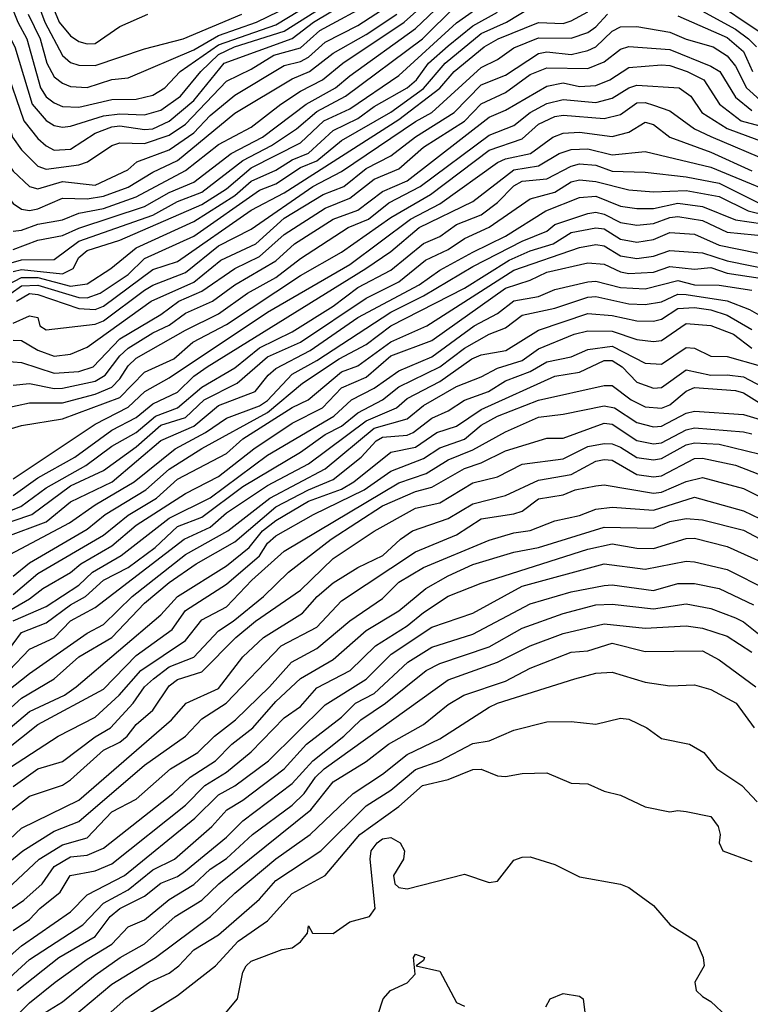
# Model space of a CAD drawing. Header units: metres. Extents: x -51132 to -49532, y -231222 to -229437.
# Tile 536 of 656: x -50265 to -50220, y -229864 to -229804. Entities that reach past the tile are written whole.
import ezdxf

# ---------------------------------------------------------------- set-up
doc = ezdxf.new("R2010")
doc.units = ezdxf.units.M
for name, color, linetype in [('CONTOUR_HALF', 8, 'Continuous'), ('CONTOUR_INDEX', 1, 'Continuous'), ('CONTOUR_INTER', 3, 'Continuous')]:
    doc.layers.add(name, color=color, linetype=linetype)

msp = doc.modelspace()

# ---------------------------------------------------------------- linework, layer by layer
at = {"layer": 'CONTOUR_HALF'}
for points, elevation in [([(-50266.273, -229803.259), (-50264.989, -229805.759), (-50263.931, -229809.259), (-50263.08, -229810.235), (-50262.58, -229810.546), (-50262.08, -229810.655), (-50261.58, -229810.597), (-50259.58, -229809.961), (-50258.58, -229809.845), (-50257.08, -229809.891), (-50256.08, -229809.605), (-50254.879, -229808.759), (-50253.653, -229807.259), (-50252.58, -229806.215), (-50251.596, -229805.759), (-50248.58, -229804.803), (-50242.201, -229800.759)], 47.5), ([(-50263.726, -229800.759), (-50262.282, -229804.259), (-50261.58, -229805.084), (-50261.08, -229805.423), (-50260.58, -229805.577), (-50260.08, -229805.543), (-50258.58, -229804.52), (-50256.871, -229803.759)], 45.5), ([(-50272.08, -229801.213), (-50269.003, -229806.759), (-50268.503, -229808.259), (-50268.146, -229808.759), (-50267.048, -229809.759), (-50266.678, -229810.759), (-50266.08, -229813.624), (-50265.51, -229814.759), (-50265.08, -229815.306), (-50264.58, -229815.641), (-50264.08, -229815.719), (-50263.58, -229815.62), (-50262.08, -229814.982), (-50260.58, -229815.028), (-50259.58, -229814.865), (-50258.08, -229814.312), (-50256.58, -229813.39), (-50255.08, -229812.685), (-50251.58, -229809.807), (-50248.08, -229807.698), (-50247.038, -229807.259), (-50245.58, -229806.141), (-50243.58, -229805.008), (-50241.703, -229803.759)], 49.5), ([(-50269.771, -229801.259), (-50268.325, -229804.259), (-50267.08, -229805.992), (-50266.144, -229807.759), (-50265.121, -229811.259), (-50264.58, -229812.033), (-50263.58, -229813.026), (-50263.08, -229813.21), (-50261.08, -229812.944), (-50260.562, -229812.759), (-50259.064, -229811.759), (-50258.58, -229811.606), (-50257.08, -229811.638), (-50255.58, -229811.143), (-50254.58, -229810.46), (-50252.08, -229807.844), (-50250.58, -229807.115), (-50249.196, -229806.259), (-50247.58, -229805.808), (-50246.406, -229804.759), (-50243.08, -229802.98)], 48.5), ([(-50265.08, -229818.103), (-50263.58, -229817.547), (-50262.08, -229817.262), (-50261.08, -229816.803), (-50257.08, -229815.492), (-50255.58, -229814.639), (-50254.08, -229813.999), (-50251.798, -229812.259), (-50249.89, -229811.259), (-50247.23, -229809.259), (-50245.444, -229808.259), (-50244.58, -229807.516), (-50240.58, -229804.641), (-50238.58, -229802.736)], 50.5), ([(-50223.08, -229802.482), (-50219.08, -229805.193)], 52.5), ([(-50265.205, -229820.759), (-50264.58, -229820.318), (-50263.58, -229820.269), (-50261.08, -229821.04), (-50260.58, -229821.055), (-50259.772, -229820.759), (-50258.08, -229819.62), (-50257.08, -229818.663), (-50254.08, -229817.297), (-50250.08, -229814.484), (-50249.08, -229814.102), (-50247.58, -229813.114), (-50246.58, -229812.706), (-50245.08, -229811.471), (-50242.08, -229809.745), (-50240.08, -229808.295), (-50238.765, -229806.759), (-50236.58, -229804.941), (-50235.032, -229804.259), (-50233.58, -229803.375)], 52.5), ([(-50265.08, -229819.45), (-50264.58, -229819.317), (-50262.08, -229819.584), (-50261.429, -229819.259), (-50261.08, -229818.59), (-50260.58, -229818.158), (-50258.58, -229817.542), (-50253.58, -229815.369), (-50252.08, -229814.403), (-50250.58, -229813.129), (-50247.58, -229811.601), (-50246.146, -229810.259), (-50244.58, -229809.526), (-50241.58, -229807.512), (-50238.08, -229804.288), (-50236.08, -229802.88)], 51.5), ([(-50264.17, -229803.759), (-50263.43, -229805.259), (-50263.027, -229806.759), (-50262.58, -229807.58), (-50262.08, -229807.967), (-50261.58, -229808.163), (-50260.58, -229808.236), (-50259.08, -229807.741), (-50258.08, -229807.638), (-50254.08, -229805.932), (-50252.58, -229805.062), (-50250.265, -229804.259), (-50248.203, -229803.259)], 46.5), ([(-50265.08, -229822.594), (-50264.08, -229822.142), (-50263.58, -229822.25), (-50263.458, -229822.759), (-50263.08, -229823.005), (-50260.08, -229822.663), (-50259.58, -229822.45), (-50257.08, -229820.579), (-50256.58, -229820.275), (-50254.58, -229819.499), (-50252.58, -229817.885), (-50250.58, -229816.858), (-50246.824, -229814.259), (-50245.08, -229813.354), (-50240.58, -229810.308), (-50239.566, -229809.759), (-50236.58, -229807.006), (-50235.58, -229806.523), (-50234.58, -229805.81), (-50233.08, -229805.206), (-50231.08, -229805.232), (-50230.08, -229804.884), (-50229.58, -229804.532), (-50228.866, -229803.759)], 53.5), ([(-50224.58, -229803.875), (-50221.58, -229805.191), (-50220.58, -229806.036), (-50220.034, -229807.259)], 53.5), ([(-50265.58, -229824.918), (-50264.58, -229824.99), (-50262.58, -229825.639), (-50261.08, -229825.534), (-50260.201, -229825.259), (-50258.58, -229823.551), (-50256.08, -229822.07), (-50254.999, -229821.259), (-50253.58, -229820.645), (-50251.58, -229819.267), (-50250.08, -229818.526), (-50248.58, -229817.183), (-50246.08, -229815.594), (-50244.58, -229814.986), (-50243.08, -229813.813), (-50241.58, -229813.184), (-50240.08, -229811.87), (-50237.58, -229810.291), (-50236.58, -229809.233), (-50235.08, -229808.535), (-50233.58, -229807.434), (-50232.58, -229807.035), (-50230.08, -229807.071), (-50229.08, -229806.669), (-50228.08, -229805.899), (-50227.58, -229805.736), (-50225.08, -229805.911), (-50222.58, -229806.924), (-50222.031, -229807.259), (-50221.08, -229808.829), (-50220.08, -229809.644)], 54.5), ([(-50265.58, -229827.777), (-50264.08, -229827.446), (-50262.08, -229827.459), (-50260.08, -229826.929), (-50259.08, -229826.5), (-50258.58, -229825.997), (-50258.08, -229825.186), (-50257.58, -229824.735), (-50254.58, -229823.014), (-50252.58, -229822.024), (-50250.805, -229820.759), (-50249.08, -229819.808), (-50247.58, -229818.645), (-50244.673, -229816.759), (-50243.43, -229816.259), (-50242.187, -229815.259), (-50240.292, -229814.259), (-50236.08, -229811.136), (-50234.58, -229810.543), (-50233.584, -229809.759), (-50232.58, -229809.213), (-50231.58, -229808.96), (-50229.58, -229809.15), (-50228.58, -229808.884), (-50227.58, -229808.254), (-50227.08, -229808.098), (-50224.513, -229808.259), (-50223.799, -229808.759), (-50223.12, -229809.759), (-50221.58, -229810.74), (-50217.58, -229812.223)], 55.5), ([(-50265.08, -229832.082), (-50260.092, -229828.759), (-50258.08, -229827.721), (-50257.051, -229826.759), (-50255.58, -229825.931), (-50249.58, -229821.928), (-50244.58, -229819.01), (-50240.873, -229816.259), (-50239.08, -229815.316), (-50235.58, -229812.796), (-50235.08, -229812.58), (-50233.559, -229812.259), (-50232.197, -229811.259), (-50231.58, -229811.012), (-50230.58, -229810.962), (-50228.58, -229811.21), (-50227.58, -229810.955), (-50226.58, -229810.35), (-50226.08, -229810.494), (-50225.076, -229811.259), (-50222.58, -229812.167), (-50220.08, -229813.314)], 56.5), ([(-50265.58, -229834.155), (-50264.61, -229833.759), (-50263.08, -229832.628), (-50260.658, -229831.259), (-50259.08, -229830.094), (-50257.58, -229829.249), (-50256.406, -229828.259), (-50255.072, -229827.759), (-50253.58, -229826.488), (-50251.58, -229825.312), (-50250.08, -229824.092), (-50248.08, -229823.115), (-50245.58, -229821.559), (-50244.08, -229820.416), (-50242.08, -229819.359), (-50240.08, -229817.746), (-50239.08, -229817.321), (-50238.08, -229816.588), (-50236.58, -229815.996), (-50235.58, -229815.251), (-50234.58, -229814.234), (-50234.08, -229813.949), (-50232.58, -229813.79), (-50231.08, -229813.02), (-50230.58, -229812.895), (-50229.58, -229812.961), (-50228.58, -229813.335), (-50226.58, -229813.402), (-50224.08, -229813.676), (-50222.08, -229814.058), (-50219.683, -229815.259)], 57.5), ([(-50268.08, -229836.577), (-50263.08, -229834.704), (-50261.58, -229833.477), (-50259.058, -229832.259), (-50256.08, -229829.751), (-50254.08, -229828.878), (-50252.58, -229827.615), (-50250.335, -229826.759), (-50249.548, -229825.759), (-50249.08, -229825.363), (-50246.994, -229824.259), (-50244.08, -229822.259), (-50240.348, -229820.259), (-50239.08, -229819.369), (-50237.08, -229818.262), (-50235.08, -229817.298), (-50232.633, -229815.759), (-50230.58, -229814.935), (-50229.58, -229814.858), (-50228.08, -229815.467), (-50227.08, -229815.609), (-50226.08, -229815.606), (-50224.58, -229815.285), (-50223.08, -229815.492), (-50221.08, -229816.297), (-50218.58, -229816.662)], 58.5), ([(-50265.08, -229838.016), (-50264.08, -229837.193), (-50260.58, -229835.154), (-50259.487, -229834.259), (-50257.003, -229832.759), (-50255.58, -229831.501), (-50253.58, -229830.228), (-50249.58, -229828.045), (-50247.458, -229826.259), (-50245.228, -229824.759), (-50243.58, -229823.904), (-50242.08, -229822.754), (-50237.58, -229820.462), (-50234.864, -229818.759), (-50233.58, -229818.187), (-50232.183, -229817.759), (-50231.08, -229817.078), (-50229.58, -229816.788), (-50229.08, -229816.842), (-50228.08, -229817.476), (-50227.08, -229817.66), (-50226.08, -229817.49), (-50225.08, -229817.065), (-50223.58, -229817.165), (-50222.08, -229817.849), (-50218.58, -229818.557)], 59.5), ([(-50265.598, -229840.259), (-50264.08, -229839.399), (-50263.27, -229838.759), (-50261.58, -229837.788), (-50260.962, -229837.259), (-50259.08, -229836.159), (-50257.58, -229834.905), (-50254.58, -229832.969), (-50252.58, -229831.942), (-50250.418, -229830.259), (-50248.08, -229828.683), (-50246.238, -229827.759), (-50245.08, -229826.545), (-50243.58, -229825.885), (-50242.08, -229824.592), (-50239.58, -229823.642), (-50235.08, -229820.456), (-50233.58, -229819.971), (-50232.58, -229819.492), (-50230.08, -229818.918), (-50229.08, -229819.008), (-50228.08, -229819.472), (-50227.58, -229819.568), (-50226.08, -229819.478), (-50225.08, -229819.15), (-50223.58, -229819.298), (-50222.58, -229819.202), (-50221.58, -229819.539), (-50219.58, -229819.855)], 60.5), ([(-50265.58, -229842.819), (-50264.58, -229841.45), (-50263.08, -229840.856), (-50261.58, -229839.759), (-50260.685, -229839.259), (-50259.586, -229838.259), (-50258.08, -229837.48), (-50256.421, -229836.259), (-50255.08, -229834.988), (-50253.58, -229834.415), (-50251.08, -229832.542), (-50247.58, -229830.465), (-50246.08, -229829.384), (-50245.08, -229828.869), (-50244.08, -229828.063), (-50242.58, -229827.257), (-50241.58, -229826.482), (-50239.08, -229825.265), (-50237.58, -229824.111), (-50236.08, -229823.273), (-50235.08, -229822.889), (-50234.08, -229822.114), (-50232.08, -229821.679), (-50230.08, -229821.008), (-50229.58, -229820.975), (-50227.58, -229821.42), (-50226.58, -229821.455), (-50225.58, -229821.286), (-50224.58, -229820.821), (-50224.08, -229820.85), (-50221.58, -229821.233), (-50220.222, -229821.759), (-50219.08, -229822.406)], 61.5), ([(-50268.08, -229847.09), (-50264.08, -229843.938), (-50260.58, -229841.476), (-50259.58, -229840.964), (-50257.832, -229839.259), (-50254.58, -229836.691), (-50251.996, -229835.259), (-50249.441, -229833.259), (-50246.08, -229831.464), (-50243.08, -229828.988), (-50241.08, -229828.421), (-50240.08, -229827.611), (-50238.08, -229826.448), (-50236.58, -229825.874), (-50235.58, -229825.342), (-50234.08, -229824.877), (-50233.08, -229824.159), (-50230.899, -229823.259), (-50230.08, -229823.071), (-50228.58, -229823.081), (-50227.08, -229823.583), (-50226.08, -229823.705), (-50225.58, -229823.643), (-50224.08, -229822.605), (-50222.58, -229822.731), (-50221.194, -229823.259), (-50220.08, -229824.112)], 62.5), ([(-50266.58, -229848.354), (-50264.08, -229846.264), (-50261.958, -229845.259), (-50261.246, -229844.759), (-50256.08, -229840.365), (-50255.061, -229839.259), (-50252.08, -229837.378), (-50250.703, -229836.259), (-50249.883, -229835.259), (-50249.08, -229834.62), (-50247.08, -229833.44), (-50245.08, -229832.715), (-50244.329, -229832.259), (-50242.08, -229830.451), (-50240.58, -229830.154), (-50239.271, -229829.259), (-50238.08, -229828.87), (-50236.58, -229827.85), (-50232.08, -229825.818), (-50230.58, -229825.572), (-50229.08, -229824.876), (-50228.58, -229824.871), (-50227.987, -229825.259), (-50227.08, -229826.2), (-50226.08, -229826.55), (-50225.58, -229826.51), (-50224.08, -229825.44), (-50222.58, -229825.768), (-50221.58, -229825.735), (-50220.58, -229825.868), (-50219.08, -229826.652)], 63.5), ([(-50266.08, -229850.173), (-50262.347, -229847.759), (-50260.08, -229846.601), (-50258.629, -229845.259), (-50257.297, -229843.759), (-50254.58, -229841.925), (-50253.58, -229840.679), (-50252.08, -229839.885), (-50250.54, -229838.259), (-50248.58, -229836.495), (-50241.58, -229832.323), (-50239.923, -229831.759), (-50238.58, -229830.92), (-50237.08, -229830.306), (-50235.08, -229829.217), (-50233.08, -229828.316), (-50231.58, -229828.147), (-50229.08, -229827.638), (-50228.456, -229827.759), (-50227.08, -229828.654), (-50226.08, -229828.903), (-50225.58, -229828.867), (-50224.08, -229828.085), (-50223.58, -229827.965), (-50220.58, -229828.151), (-50219.58, -229828.458)], 64.5), ([(-50265.812, -229852.759), (-50264.08, -229851.417), (-50262.08, -229850.747), (-50261.58, -229850.43), (-50259.58, -229848.621), (-50258.58, -229848.133), (-50258.146, -229847.759), (-50257.58, -229847.044), (-50256.58, -229846.177), (-50255.58, -229844.688), (-50255.08, -229844.313), (-50253.58, -229843.842), (-50251.526, -229841.759), (-50250.314, -229840.759), (-50247.58, -229838.857), (-50245.58, -229836.941), (-50243.08, -229835.272), (-50240.58, -229833.872), (-50239.08, -229833.536), (-50237.08, -229832.325), (-50235.58, -229831.965), (-50234.08, -229831.186), (-50231.58, -229830.854), (-50230.08, -229830.11), (-50229.08, -229829.927), (-50228.58, -229829.947), (-50228.08, -229830.143), (-50227.08, -229830.778), (-50226.08, -229830.929), (-50225.58, -229830.844), (-50224.08, -229830.018), (-50223.58, -229829.887), (-50222.08, -229829.963), (-50219.58, -229830.58)], 65.5), ([(-50267.582, -229857.259), (-50264.501, -229854.759), (-50262.58, -229853.552), (-50261.08, -229852.971), (-50257.08, -229849.528), (-50254.58, -229847.758), (-50253.58, -229846.71), (-50252.108, -229845.759), (-50248.746, -229842.259), (-50246.58, -229841.117), (-50245.08, -229839.507), (-50240.58, -229836.52), (-50238.08, -229835.49), (-50236.58, -229834.526), (-50234.58, -229834.219), (-50234.08, -229834.049), (-50233.08, -229833.306), (-50231.58, -229833.048), (-50230.836, -229832.759), (-50229.58, -229832.508), (-50229.08, -229832.452), (-50226.08, -229832.953), (-50225.58, -229832.89), (-50224.08, -229832.25), (-50223.08, -229832.002), (-50220.58, -229832.672), (-50219.08, -229833.426)], 66.5), ([(-50265.58, -229858.541), (-50264.431, -229857.759), (-50263.323, -229856.759), (-50262.58, -229855.703), (-50261.58, -229855.112), (-50260.58, -229855.022), (-50259.58, -229854.582), (-50255.353, -229851.259), (-50254.297, -229850.259), (-50252.748, -229849.259), (-50251.764, -229848.259), (-50250.487, -229847.259), (-50249.08, -229845.654), (-50247.58, -229844.244), (-50245.58, -229843.081), (-50243.58, -229841.326), (-50241.58, -229840.131), (-50239.943, -229838.759), (-50238.58, -229837.984), (-50237.08, -229837.294), (-50234.58, -229836.557), (-50233.08, -229836.256), (-50229.08, -229835.035), (-50226.08, -229835.088), (-50225.08, -229834.69), (-50224.08, -229834.493), (-50223.08, -229834.588), (-50220.58, -229835.209), (-50217.689, -229836.759)], 67.5), ([(-50269.937, -229865.259), (-50264.58, -229860.548), (-50261.58, -229858.465), (-50260.58, -229857.426), (-50258.292, -229856.259), (-50254.022, -229852.759), (-50252.58, -229851.337), (-50251.58, -229850.794), (-50249.523, -229849.259), (-50246.08, -229845.85), (-50243.58, -229844.291), (-50242.046, -229842.759), (-50239.58, -229841.128), (-50237.08, -229840.27), (-50234.08, -229838.629), (-50229.08, -229837.267), (-50226.58, -229837.595), (-50224.08, -229837.108), (-50223.58, -229837.147), (-50221.58, -229837.606), (-50219.08, -229838.874)], 68.5), ([(-50264.847, -229863.259), (-50262.299, -229861.259), (-50260.08, -229859.964), (-50259.165, -229858.759), (-50258.58, -229858.27), (-50257.08, -229857.511), (-50256.08, -229856.718), (-50255.08, -229856.319), (-50254.58, -229855.971), (-50252.08, -229853.916), (-50251.08, -229852.917), (-50248.08, -229850.649), (-50246.831, -229849.259), (-50244.932, -229847.759), (-50243.9, -229846.759), (-50242.39, -229845.759), (-50239.926, -229843.759), (-50239.08, -229843.324), (-50236.08, -229842.324), (-50234.08, -229841.174), (-50231.58, -229840.295), (-50229.58, -229839.759), (-50228.58, -229839.713), (-50226.08, -229840), (-50224.08, -229839.688), (-50222.58, -229839.983), (-50221.08, -229840.551), (-50220.58, -229840.793), (-50219.58, -229841.607)], 69.5), ([(-50263.387, -229864.759), (-50262.08, -229863.954), (-50260.08, -229862.321), (-50258.557, -229861.259), (-50257.08, -229860.423), (-50255.221, -229858.759), (-50253.58, -229857.754), (-50252.555, -229856.759), (-50246.948, -229852.259), (-50245.58, -229850.546), (-50243.58, -229849.305), (-50242.207, -229848.259), (-50240.08, -229847.047), (-50238.58, -229845.834), (-50237.625, -229845.259), (-50235.08, -229844.402), (-50233.58, -229843.622), (-50231.08, -229842.651), (-50230.08, -229842.56), (-50228.58, -229842.103), (-50226.58, -229842.6), (-50223.08, -229842.566), (-50222.08, -229843.119), (-50219.844, -229844.759)], 70.5), ([(-50260.58, -229865.853), (-50258.21, -229863.759), (-50256.77, -229862.759), (-50255.58, -229862.199), (-50254.997, -229861.759), (-50254.08, -229860.785), (-50252.58, -229859.868), (-50250.08, -229857.694), (-50249.08, -229856.552), (-50246.332, -229854.759), (-50243.58, -229852.014), (-50242.08, -229851.056), (-50240.58, -229849.795), (-50239.08, -229849.269), (-50237.08, -229848.206), (-50236.08, -229848.055), (-50234.58, -229847.393), (-50232.58, -229846.895), (-50231.08, -229846.864), (-50229.58, -229847.027), (-50228.08, -229846.665), (-50227.58, -229846.721), (-50226.477, -229847.259), (-50225.58, -229847.902), (-50223.872, -229848.259), (-50223.01, -229848.759), (-50222.215, -229849.759), (-50220.687, -229850.759), (-50219.76, -229851.759)], 71.5), ([(-50252.651, -229865.259), (-50251.419, -229863.759), (-50251.08, -229862.152), (-50250.89, -229861.759), (-50250.58, -229861.477), (-50248.698, -229860.759), (-50248.08, -229860.66), (-50247.58, -229860.302), (-50247.153, -229859.759), (-50247.08, -229859.33), (-50246.842, -229859.759), (-50245.58, -229859.792), (-50244.58, -229859.076), (-50243.366, -229858.759), (-50243.024, -229858.259), (-50243.343, -229855.259), (-50243.278, -229854.759), (-50242.913, -229854.259), (-50242.58, -229854.025), (-50242.08, -229853.943), (-50241.511, -229854.259), (-50241.239, -229854.759), (-50241.296, -229855.259), (-50241.921, -229856.259), (-50241.835, -229856.759), (-50241.58, -229856.983), (-50241.08, -229857.07), (-50237.58, -229856.163), (-50236.08, -229856.687), (-50235.58, -229856.604), (-50234.58, -229855.327), (-50234.08, -229855.134), (-50233.58, -229855.114), (-50232.08, -229855.573), (-50230.58, -229856.334), (-50228.08, -229856.79), (-50227.58, -229856.986), (-50226.08, -229858.08), (-50225.059, -229859.259), (-50223.479, -229860.259), (-50223.046, -229861.259), (-50222.992, -229861.759), (-50223.551, -229862.759), (-50223.478, -229863.259), (-50223.08, -229863.626), (-50222.58, -229863.922), (-50221.58, -229864.86)], 72.5)]:
    msp.add_lwpolyline(points, dxfattribs=dict(at, elevation=elevation))
at = {"layer": 'CONTOUR_INDEX'}
for points, elevation in [([(-50265.08, -229816.982), (-50264.58, -229816.936), (-50263.58, -229816.552), (-50262.08, -229816.298), (-50261.08, -229815.895), (-50259.58, -229815.598), (-50257.58, -229814.901), (-50254.58, -229813.285), (-50252.58, -229811.713), (-50250.58, -229810.641), (-50248.785, -229809.259), (-50247.58, -229808.458), (-50246.231, -229807.759), (-50244.999, -229806.759), (-50241.255, -229804.259), (-50238.08, -229801.392)], 50), ([(-50265.08, -229826.38), (-50264.08, -229826.28), (-50262.58, -229826.578), (-50262.08, -229826.557), (-50260.08, -229826.125), (-50259.467, -229825.759), (-50258.58, -229824.58), (-50258.08, -229824.127), (-50256.58, -229823.19), (-50255.58, -229822.725), (-50254.58, -229821.984), (-50252.942, -229821.259), (-50251.58, -229820.258), (-50249.08, -229818.794), (-50247.933, -229817.759), (-50245.58, -229816.267), (-50244.08, -229815.71), (-50242.58, -229814.564), (-50241.08, -229813.915), (-50236.08, -229810.033), (-50235.08, -229809.606), (-50232.58, -229808.155), (-50231.58, -229807.959), (-50230.58, -229808.18), (-50229.58, -229808.102), (-50228.738, -229807.759), (-50227.58, -229807.025), (-50225.58, -229806.852), (-50225.08, -229806.9), (-50224.023, -229807.259), (-50222.998, -229807.759), (-50222.055, -229809.259), (-50220.727, -229810.259), (-50218.08, -229810.967)], 55), ([(-50265.08, -229839.128), (-50263.58, -229837.857), (-50259.58, -229835.505), (-50258.08, -229834.297), (-50256.346, -229833.259), (-50255.08, -229832.106), (-50252.08, -229830.544), (-50251.08, -229829.643), (-50248.08, -229827.73), (-50247.102, -229827.259), (-50245.08, -229825.568), (-50244.08, -229825.204), (-50242.08, -229823.728), (-50239.878, -229822.759), (-50234.58, -229819.37), (-50230.58, -229817.989), (-50229.58, -229817.809), (-50229.08, -229817.889), (-50228.08, -229818.483), (-50227.08, -229818.653), (-50226.08, -229818.513), (-50225.08, -229818.168), (-50223.08, -229818.316), (-50221.58, -229818.788), (-50218.58, -229819.402)], 60), ([(-50265.08, -229850.83), (-50263.58, -229849.755), (-50262.08, -229849.303), (-50260.08, -229847.802), (-50259.158, -229847.259), (-50257.774, -229845.759), (-50257.083, -229844.759), (-50256.532, -229844.259), (-50255.58, -229843.538), (-50254.08, -229842.939), (-50252.58, -229841.336), (-50251.676, -229840.759), (-50249.841, -229839.259), (-50248.314, -229837.759), (-50245.709, -229835.759), (-50242.58, -229833.731), (-50240.58, -229832.86), (-50239.58, -229832.586), (-50237.58, -229831.448), (-50236.58, -229831.109), (-50235.08, -229830.366), (-50232.58, -229829.612), (-50231.58, -229829.597), (-50229.08, -229828.689), (-50228.58, -229828.758), (-50227.08, -229829.74), (-50226.08, -229829.948), (-50225.58, -229829.889), (-50224.08, -229829.086), (-50223.58, -229828.975), (-50220.58, -229829.211), (-50220.08, -229829.334)], 65), ([(-50265.348, -229865.259), (-50264.08, -229864.009), (-50262.528, -229862.759), (-50260.58, -229861.349), (-50259.08, -229860.44), (-50258.08, -229859.382), (-50257.08, -229858.951), (-50255.58, -229857.711), (-50254.08, -229856.807), (-50253.08, -229855.872), (-50252.08, -229855.227), (-50250.498, -229853.759), (-50248.08, -229851.964), (-50247.344, -229851.259), (-50246.672, -229850.259), (-50246.13, -229849.759), (-50238.58, -229844.321), (-50235.58, -229843.258), (-50233.58, -229842.255), (-50231.58, -229841.501), (-50229.08, -229840.914), (-50226.58, -229841.185), (-50224.08, -229841.036), (-50223.08, -229841.18), (-50221.58, -229841.673), (-50220.08, -229842.646)], 70)]:
    msp.add_lwpolyline(points, dxfattribs=dict(at, elevation=elevation))
at = {"layer": 'CONTOUR_INTER'}
for points, elevation in [([(-50269.04, -229800.759), (-50266.58, -229804.877), (-50265.58, -229806.895), (-50264.439, -229810.259), (-50263.58, -229811.348), (-50263.08, -229811.798), (-50262.58, -229812.045), (-50261.58, -229811.987), (-50260.08, -229811.008), (-50259.08, -229810.628), (-50258.58, -229810.57), (-50257.08, -229810.786), (-50256.58, -229810.744), (-50255.58, -229810.285), (-50254.08, -229809.024), (-50252.222, -229806.759), (-50248.08, -229805.24), (-50246.781, -229804.259), (-50244.58, -229802.942)], 48), ([(-50265.584, -229802.259), (-50264.801, -229804.259), (-50264.253, -229805.259), (-50263.424, -229808.259), (-50263.08, -229808.799), (-50262.58, -229809.174), (-50262.08, -229809.385), (-50261.08, -229809.43), (-50259.08, -229808.967), (-50257.58, -229808.945), (-50256.58, -229808.698), (-50255.842, -229808.259), (-50254.916, -229807.259), (-50252.58, -229805.631), (-50249.08, -229804.413), (-50244.08, -229801.374)], 47), ([(-50270.558, -229801.759), (-50269.08, -229804.927), (-50267.761, -229806.759), (-50267.17, -229808.259), (-50266.58, -229809.224), (-50265.58, -229812.565), (-50265.08, -229813.327), (-50264.08, -229814.274), (-50263.58, -229814.399), (-50262.08, -229813.956), (-50260.08, -229814.186), (-50258.105, -229813.259), (-50257.552, -229812.759), (-50255.58, -229812.037), (-50254.08, -229811.003), (-50253.08, -229809.931), (-50251.58, -229808.695), (-50248.58, -229806.903), (-50247.58, -229806.649), (-50247.08, -229806.382), (-50246.08, -229805.478), (-50244.08, -229804.461), (-50242.236, -229803.259)], 49), ([(-50264.08, -229801.72), (-50263.159, -229804.259), (-50262.08, -229806.289), (-50261.58, -229806.715), (-50261.08, -229806.872), (-50260.08, -229806.896), (-50257.08, -229805.885), (-50254.727, -229805.259), (-50251.157, -229803.759)], 46), ([(-50266.08, -229819.161), (-50264.58, -229818.737), (-50262.58, -229818.714), (-50261.08, -229817.588), (-50256.58, -229816.019), (-50255.08, -229815.19), (-50253.58, -229814.62), (-50251.08, -229812.685), (-50249.345, -229811.759), (-50247.816, -229810.759), (-50246.58, -229809.695), (-50244.833, -229808.759), (-50240.14, -229805.259), (-50238.115, -229803.259)], 51), ([(-50223.58, -229803.326), (-50221.08, -229804.689), (-50220.29, -229805.259), (-50219.805, -229805.759)], 53), ([(-50265.431, -229820.259), (-50264.58, -229819.805), (-50263.58, -229819.821), (-50261.58, -229820.332), (-50260.58, -229820.197), (-50259.131, -229819.259), (-50257.58, -229818.006), (-50254.08, -229816.403), (-50251.58, -229814.814), (-50250.58, -229813.939), (-50249.08, -229813.276), (-50248.08, -229812.634), (-50247.08, -229812.24), (-50245.58, -229810.864), (-50244.08, -229810.12), (-50243.08, -229809.389), (-50241.074, -229808.259), (-50240.519, -229807.759), (-50239.786, -229806.759), (-50238.58, -229805.685), (-50237.08, -229804.47), (-50235.58, -229803.65)], 52), ([(-50264.876, -229821.259), (-50264.08, -229820.797), (-50263.58, -229820.846), (-50261.08, -229821.696), (-50260.08, -229821.764), (-50259.58, -229821.559), (-50256.58, -229819.332), (-50255.08, -229818.829), (-50250.58, -229815.707), (-50248.58, -229814.649), (-50241.58, -229810.189), (-50239.08, -229808.282), (-50238.206, -229807.259), (-50236.393, -229805.759), (-50235.535, -229805.259), (-50233.08, -229804.278), (-50231.58, -229804.33), (-50231.08, -229804.178), (-50230.08, -229803.632)], 53), ([(-50265.08, -229823.627), (-50264.58, -229823.645), (-50263.58, -229824.242), (-50262.58, -229824.599), (-50261.58, -229824.478), (-50260.58, -229824.058), (-50256.678, -229821.259), (-50254.08, -229820.088), (-50252.429, -229818.759), (-50250.295, -229817.759), (-50248.58, -229816.194), (-50246.202, -229814.759), (-50244.932, -229814.259), (-50243.58, -229813.179), (-50242.08, -229812.405), (-50240.58, -229811.247), (-50238.208, -229809.759), (-50236.58, -229808.061), (-50235.08, -229807.479), (-50233.08, -229806.159), (-50232.58, -229806.055), (-50231.08, -229806.226), (-50230.08, -229805.984), (-50229.58, -229805.746), (-50228.58, -229804.793), (-50228.08, -229804.531), (-50227.08, -229804.524), (-50225.08, -229804.862), (-50224.08, -229805.295), (-50222.434, -229805.759), (-50221.58, -229806.314), (-50221.08, -229806.931), (-50220.4, -229808.259), (-50219.58, -229809.008)], 54), ([(-50265.58, -229829.127), (-50264.58, -229828.831), (-50262.08, -229828.432), (-50258.58, -229827.133), (-50257.08, -229825.581), (-50255.284, -229824.759), (-50254.128, -229823.759), (-50252.08, -229822.672), (-50247.58, -229819.695), (-50245.083, -229818.259), (-50242.08, -229816.163), (-50239.655, -229814.759), (-50236.08, -229812.06), (-50234.08, -229811.355), (-50233.08, -229810.461), (-50232.08, -229809.993), (-50231.58, -229809.917), (-50229.08, -229810.13), (-50228.08, -229809.884), (-50227.08, -229809.169), (-50226.58, -229809.152), (-50226.08, -229809.311), (-50225.08, -229809.658), (-50223.58, -229810.749), (-50222.58, -229811.215), (-50218.951, -229812.759)], 56), ([(-50265.08, -229833.1), (-50263.58, -229832.025), (-50261.331, -229830.759), (-50259.08, -229829.122), (-50257.58, -229828.334), (-50256.58, -229827.509), (-50255.08, -229826.792), (-50254.08, -229825.833), (-50253.269, -229825.259), (-50243.595, -229819.259), (-50242.08, -229818.235), (-50240.357, -229816.759), (-50237.08, -229815.179), (-50234.58, -229813.26), (-50233.08, -229812.999), (-50231.822, -229812.259), (-50231.08, -229812.003), (-50230.08, -229811.976), (-50228.58, -229812.334), (-50226.58, -229812.135), (-50222.58, -229813.083), (-50217.08, -229815.36)], 57), ([(-50268.384, -229835.759), (-50263.95, -229834.259), (-50261.58, -229832.507), (-50259.58, -229831.581), (-50257.58, -229830.138), (-50256.08, -229828.803), (-50254.58, -229828.342), (-50253.439, -229827.259), (-50251.432, -229826.259), (-50249.58, -229824.641), (-50247.571, -229823.759), (-50243.58, -229821.066), (-50241.58, -229820.074), (-50239.956, -229818.759), (-50238.58, -229818.106), (-50237.58, -229817.427), (-50236.08, -229816.739), (-50233.58, -229815.01), (-50232.08, -229814.603), (-50231.08, -229813.991), (-50230.58, -229813.869), (-50229.58, -229813.964), (-50227.58, -229814.476), (-50226.08, -229814.599), (-50224.08, -229814.512), (-50222.08, -229814.869), (-50220.301, -229815.759), (-50218.08, -229816.289)], 58), ([(-50265.58, -229836.856), (-50261.65, -229834.759), (-50260.08, -229833.663), (-50257.702, -229832.259), (-50255.217, -229830.259), (-50253.364, -229829.259), (-50252.08, -229828.386), (-50250.08, -229827.627), (-50249.58, -229827.317), (-50248.08, -229825.696), (-50246.58, -229824.869), (-50242.08, -229821.927), (-50240.08, -229820.933), (-50237.08, -229819.144), (-50234.08, -229817.6), (-50232.58, -229816.985), (-50232.08, -229816.579), (-50230.08, -229815.917), (-50229.58, -229815.832), (-50229.08, -229815.949), (-50228.08, -229816.46), (-50227.08, -229816.632), (-50226.08, -229816.529), (-50225.08, -229816.16), (-50224.58, -229816.103), (-50223.08, -229816.329), (-50221.58, -229817.055), (-50219.08, -229817.303)], 59), ([(-50265.08, -229840.743), (-50263.08, -229839.861), (-50261.08, -229838.57), (-50260.248, -229837.759), (-50258.51, -229836.759), (-50255.58, -229834.486), (-50253.08, -229833.237), (-50249.58, -229830.634), (-50245.542, -229828.259), (-50244.475, -229827.259), (-50243.08, -229826.556), (-50241.58, -229825.499), (-50239.58, -229824.638), (-50236.989, -229822.759), (-50235.58, -229822.01), (-50234.58, -229821.232), (-50233.08, -229820.964), (-50232.08, -229820.544), (-50230.08, -229820.082), (-50229.58, -229820.032), (-50228.08, -229820.416), (-50226.58, -229820.493), (-50224.58, -229819.999), (-50223.58, -229820.264), (-50222.08, -229820.276), (-50220.08, -229820.587)], 61), ([(-50265.327, -229843.759), (-50264.08, -229842.457), (-50262.58, -229841.765), (-50261.58, -229840.737), (-50260.08, -229839.922), (-50254.66, -229835.759), (-50253.08, -229835.028), (-50252.08, -229834.155), (-50249.58, -229832.486), (-50247.08, -229831.157), (-50243.58, -229828.546), (-50241.737, -229827.759), (-50241.08, -229827.19), (-50239.08, -229826.141), (-50237.139, -229824.759), (-50236.58, -229824.515), (-50235.067, -229824.259), (-50233.08, -229823.028), (-50230.08, -229821.999), (-50228.58, -229822.132), (-50227.08, -229822.449), (-50226.08, -229822.466), (-50225.58, -229822.344), (-50224.58, -229821.699), (-50223.58, -229821.636), (-50222.58, -229821.782), (-50221.58, -229822.116), (-50220.08, -229822.988)], 62), ([(-50267.163, -229847.759), (-50264.58, -229845.45), (-50262.58, -229844.271), (-50261.08, -229842.923), (-50259.08, -229841.753), (-50257.08, -229839.652), (-50255.58, -229838.399), (-50253.924, -229837.259), (-50251.58, -229835.922), (-50249.08, -229833.79), (-50247.08, -229832.749), (-50245.58, -229832.128), (-50243.889, -229830.759), (-50242.969, -229829.759), (-50242.58, -229829.545), (-50241.08, -229829.425), (-50240.722, -229829.259), (-50239.58, -229828.377), (-50238.58, -229827.928), (-50237.58, -229827.284), (-50236.116, -229826.759), (-50235.08, -229826.11), (-50233.58, -229825.533), (-50232.58, -229824.953), (-50231.08, -229824.643), (-50230.08, -229824.197), (-50228.58, -229823.989), (-50226.58, -229825.023), (-50225.58, -229825.091), (-50224.08, -229824.082), (-50223.58, -229824.125), (-50222.58, -229824.615), (-50221.58, -229824.633), (-50219.58, -229825.196)], 63), ([(-50266.58, -229849.423), (-50263.58, -229847.056), (-50259.58, -229844.902), (-50257.58, -229842.845), (-50255.401, -229841.259), (-50254.58, -229840.111), (-50252.08, -229838.499), (-50250.08, -229836.771), (-50249.58, -229836.007), (-50249.08, -229835.55), (-50246.775, -229834.259), (-50243.701, -229832.759), (-50242.08, -229831.609), (-50240.08, -229830.85), (-50239.08, -229830.199), (-50237.58, -229829.654), (-50236.58, -229828.816), (-50235.58, -229828.252), (-50233.08, -229827.291), (-50229.08, -229826.384), (-50228.58, -229826.397), (-50227.434, -229827.259), (-50226.58, -229827.685), (-50225.58, -229827.783), (-50225.08, -229827.563), (-50224.08, -229826.732), (-50223.58, -229826.509), (-50221.08, -229826.702), (-50220.58, -229826.845), (-50219.125, -229827.759)], 64), ([(-50266.08, -229854.764), (-50264.58, -229853.374), (-50261.08, -229851.664), (-50255.433, -229846.759), (-50254.552, -229845.759), (-50252.58, -229844.867), (-50251.08, -229842.928), (-50249.825, -229841.759), (-50247.464, -229840.259), (-50246.562, -229839.259), (-50245.58, -229838.426), (-50244.08, -229837.485), (-50242.555, -229836.759), (-50241.476, -229835.759), (-50240.746, -229835.259), (-50238.58, -229834.494), (-50237.08, -229833.601), (-50235.08, -229833.105), (-50233.08, -229832.152), (-50231.08, -229831.826), (-50229.58, -229830.996), (-50229.08, -229830.899), (-50228.58, -229830.939), (-50227.08, -229831.813), (-50226.08, -229831.952), (-50225.58, -229831.889), (-50223.58, -229830.847), (-50223.08, -229830.814), (-50221.08, -229831.257), (-50219.08, -229832.026)], 66), ([(-50268.08, -229859.539), (-50263.501, -229855.259), (-50262.08, -229854.386), (-50260.58, -229853.959), (-50259.08, -229852.371), (-50257.58, -229851.598), (-50255.503, -229849.759), (-50253.841, -229848.759), (-50252.813, -229847.759), (-50251.53, -229846.759), (-50249.457, -229844.759), (-50248.118, -229843.259), (-50246.58, -229842.411), (-50244.58, -229840.729), (-50242.58, -229839.365), (-50241.58, -229838.377), (-50240.08, -229837.487), (-50236.08, -229835.815), (-50234.58, -229835.366), (-50233.58, -229835.23), (-50232.08, -229834.641), (-50230.58, -229834.319), (-50229.58, -229833.922), (-50228.58, -229833.811), (-50226.08, -229833.981), (-50223.58, -229833.205), (-50220.58, -229834.023), (-50219.58, -229834.51)], 67), ([(-50265.08, -229859.601), (-50264.08, -229858.939), (-50263.45, -229858.259), (-50262.225, -229857.259), (-50261.609, -229856.259), (-50260.08, -229855.963), (-50259.08, -229855.54), (-50254.58, -229851.976), (-50253.411, -229850.759), (-50252.08, -229849.955), (-50250.58, -229848.72), (-50248.58, -229846.639), (-50247.58, -229845.951), (-50246.58, -229844.822), (-50244.547, -229843.759), (-50243.012, -229842.259), (-50241.08, -229841.043), (-50240.08, -229840.221), (-50238.58, -229839.239), (-50236.58, -229838.43), (-50230.08, -229836.364), (-50228.58, -229836.046), (-50227.08, -229836.313), (-50226.08, -229836.327), (-50224.08, -229835.711), (-50223.58, -229835.7), (-50221.58, -229836.206), (-50218.08, -229837.789)], 68), ([(-50267.261, -229864.259), (-50264.08, -229861.363), (-50260.833, -229859.259), (-50259.58, -229857.931), (-50258.08, -229857.127), (-50256.58, -229855.904), (-50255.262, -229855.259), (-50252.981, -229853.259), (-50252.063, -229852.259), (-50251.08, -229851.663), (-50248.57, -229849.759), (-50247.221, -229848.259), (-50245.08, -229846.604), (-50244.223, -229845.759), (-50243.08, -229845.156), (-50241.032, -229843.259), (-50239.58, -229842.337), (-50237.08, -229841.549), (-50233.58, -229839.692), (-50231.08, -229838.972), (-50229.08, -229838.577), (-50228.58, -229838.542), (-50226.08, -229838.876), (-50224.58, -229838.466), (-50223.58, -229838.466), (-50222.08, -229838.766), (-50219.973, -229839.759)], 69), ([(-50261.58, -229864.992), (-50259.08, -229862.869), (-50256.417, -229861.259), (-50253.063, -229858.759), (-50251.58, -229857.324), (-50249.08, -229855.244), (-50246.98, -229853.759), (-50244.377, -229851.259), (-50242.58, -229850.081), (-50241.08, -229848.888), (-50239.08, -229847.932), (-50236.08, -229846.005), (-50235.58, -229845.753), (-50230.86, -229844.259), (-50229.58, -229843.922), (-50228.58, -229843.866), (-50226.58, -229844.481), (-50225.08, -229844.686), (-50223.58, -229844.636), (-50222.58, -229844.909), (-50221.038, -229845.759), (-50219.941, -229847.259)], 71), ([(-50258.08, -229865.425), (-50255.08, -229863.574), (-50252.756, -229861.759), (-50251.368, -229860.259), (-50249.58, -229859.021), (-50248.08, -229857.341), (-50246.08, -229856.254), (-50243.972, -229853.759), (-50241.58, -229852.048), (-50240.146, -229850.759), (-50238.58, -229850.403), (-50237.08, -229849.795), (-50236.58, -229849.772), (-50235.58, -229850.177), (-50235.08, -229850.22), (-50234.08, -229850.043), (-50232.58, -229849.988), (-50231.08, -229850.618), (-50230.08, -229850.677), (-50229.08, -229851.118), (-50228.08, -229851.367), (-50226.58, -229852.076), (-50225.08, -229852.375), (-50224.58, -229852.285), (-50224.08, -229852.357), (-50222.58, -229852.662), (-50222.141, -229853.259), (-50222.012, -229853.759), (-50222.081, -229854.259), (-50221.85, -229854.759), (-50220.08, -229855.394)], 72), ([(-50242.87, -229864.759), (-50242.543, -229863.759), (-50242.099, -229863.259), (-50241.08, -229862.803), (-50240.599, -229862.259), (-50240.699, -229861.259), (-50240.58, -229861.048), (-50240.025, -229861.259), (-50240.08, -229861.438), (-50240.521, -229861.759), (-50239.08, -229862.091), (-50238.08, -229863.988), (-50237.58, -229864.218)], 73), ([(-50232.633, -229864.259), (-50232.369, -229863.759), (-50231.58, -229863.448), (-50230.58, -229863.613), (-50230.366, -229863.759), (-50230.243, -229864.759)], 73)]:
    msp.add_lwpolyline(points, dxfattribs=dict(at, elevation=elevation))

doc.saveas('drawing.dxf')
